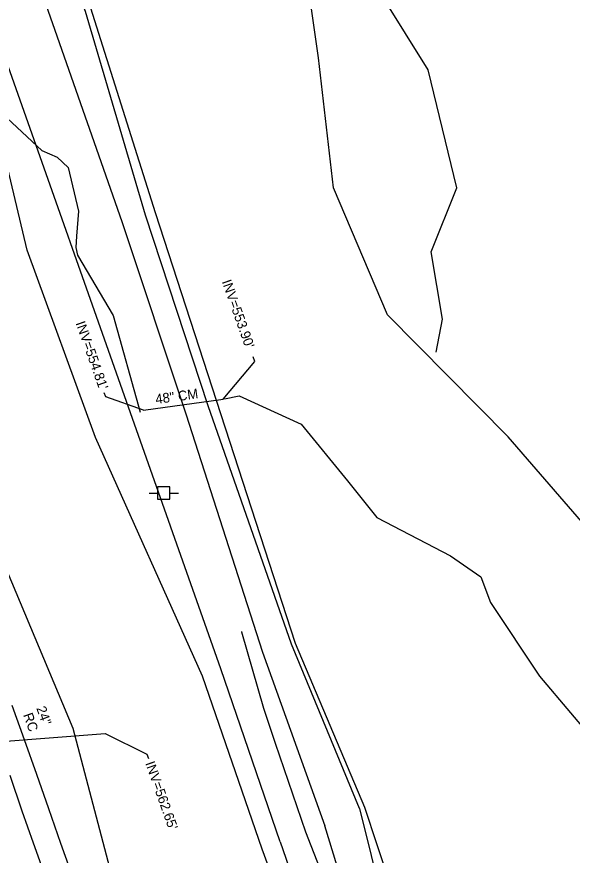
# Model space of a CAD drawing. Extents: x 2004847 to 2009016, y 1134161 to 1140101.
# Drawn here: x 2006180 to 2006407.8, y 1136539.1 to 1136883.1 of the extents above; entities that cross this region are included whole.
import ezdxf

# ---------------------------------------------------------------- set-up
doc = ezdxf.new("R2010")
doc.units = 0
for name, color, linetype in [('RD_EX_DR_Inlet_txCode', 7, 'Continuous'), ('RD_EX_DR_Pipe', 7, 'Continuous'), ('RD_EX_DR_Pipe_txCode', 7, 'Continuous'), ('RD_EX_Driveway', 7, 'Continuous'), ('RD_EX_Fence_Other', 7, 'Continuous'), ('RD_EX_H2O', 7, 'Continuous'), ('RD_EX_Pavement_Markings', 7, 'Continuous'), ('RD_EX_Road', 7, 'Continuous'), ('RD_EX_UT', 7, 'Continuous'), ('RD_EX_VEG', 7, 'Continuous')]:
    doc.layers.add(name, color=color, linetype=linetype)

msp = doc.modelspace()

# ---------------------------------------------------------------- linework, layer by layer
at = {"layer": 'RD_EX_DR_Inlet_txCode'}
for points in [[(2006264.61, 1136726.21), (2006277.69, 1136741.65), (2006277.01, 1136743.59)], [(2006231.98, 1136721.67), (2006216.5, 1136727.2), (2006215.91, 1136728.88)], [(2006216.19, 1136589.1), (2006233.35, 1136580.64), (2006234.01, 1136578.77)]]:
    msp.add_lwpolyline(points, dxfattribs=at)
at = {"layer": 'RD_EX_DR_Pipe'}
for p, q in [((2006231.98, 1136721.67), (2006264.61, 1136726.21)), ((2006119.44, 1136581.64), (2006216.19, 1136589.1))]:
    msp.add_line(p, q, dxfattribs=at)
at = {"layer": 'RD_EX_Driveway'}
for points in [[(2006097.58, 1137135.15), (2006098.67, 1137132.62), (2006132.37, 1137049.84), (2006160.82, 1136976.39), (2006194.69, 1136880.35), (2006223.11, 1136799.11), (2006249.3, 1136720.17), (2006280.79, 1136622.44), (2006306.37, 1136551.19)], [(2006320.55, 1136558.36), (2006292.7, 1136625.74), (2006258.44, 1136723.47), (2006232.82, 1136801.71), (2006208.23, 1136885.22), (2006171.53, 1136980.58), (2006144.2, 1137054.07), (2006109.63, 1137135.27)], [(2006320.55, 1136558.36), (2006344.22, 1136462.95), (2006367.47, 1136387.76), (2006397.5, 1136288.99), (2006440.84, 1136187.25), (2006478.74, 1136083.47), (2006518.32, 1135988.65), (2006563.43, 1135904.15)], [(2006551.41, 1135897.85), (2006505.13, 1135983.38), (2006469.38, 1136080.46), (2006429.34, 1136182.74), (2006387.99, 1136286.09), (2006354.86, 1136380.53), (2006334.03, 1136460.8), (2006306.37, 1136551.19)]]:
    msp.add_lwpolyline(points, dxfattribs=at)
at = {"layer": 'RD_EX_Fence_Other'}
for points in [[(2006288.09, 1136544.58), (2006263.66, 1136615.63), (2006139.34, 1136967.96), (2006112.64, 1137043.07), (2006085.14, 1137118.91), (2006043.88, 1137235.25)], [(2006288.09, 1136544.58), (2006318.68, 1136456.24), (2006344.96, 1136379.7), (2006379.57, 1136282.04), (2006416.49, 1136178.27), (2006490.52, 1135969.29)]]:
    msp.add_lwpolyline(points, dxfattribs=at)
at = {"layer": 'RD_EX_H2O'}
for points in [[(2006112.75, 1136895.16), (2006129.71, 1136884.09), (2006137.9, 1136870.17), (2006141.69, 1136861.69), (2006163.76, 1136852.86), (2006190.28, 1136828.31), (2006196.59, 1136825.58), (2006201.05, 1136821.34), (2006205.27, 1136803.37), (2006204.48, 1136793.17), (2006204.25, 1136788.49), (2006204.86, 1136785.27), (2006219.54, 1136760.55), (2006230.66, 1136720.9)], [(2006265.22, 1136726.31), (2006271.15, 1136727.64), (2006296.68, 1136716.04), (2006315.6, 1136692.72), (2006327.7, 1136677.63), (2006357.88, 1136662), (2006370.28, 1136653.37), (2006374.25, 1136642.86), (2006394.43, 1136612.6), (2006419.83, 1136582.48), (2006438.3, 1136552.85)], [(2006272.18, 1136630.95), (2006272.22, 1136630.81), (2006281.18, 1136599.43), (2006285.93, 1136585.09), (2006298.47, 1136548.7), (2006307.39, 1136525.67), (2006313.2, 1136507.7), (2006320, 1136480.19), (2006322.75, 1136478.28)]]:
    msp.add_lwpolyline(points, dxfattribs=at)
at = {"layer": 'RD_EX_Pavement_Markings'}
msp.add_lwpolyline([(2006192.13, 1136529.22), (2006186.85, 1136544.1), (2006182.24, 1136557.26), (2006177.23, 1136571.8)], dxfattribs=at)
at = {"layer": 'RD_EX_Road'}
msp.add_lwpolyline([(2006177.98, 1136600.74), (2006183.04, 1136586.57), (2006188.1, 1136572.34), (2006193.02, 1136558.23), (2006197.99, 1136544.13), (2006202.99, 1136529.93)], dxfattribs=at)
at = {"layer": 'RD_EX_UT'}
for p, q in [((2006242.76, 1136690.22), (2006237.76, 1136690.22)), ((2006237.76, 1136690.22), (2006237.76, 1136685.22)), ((2006242.76, 1136685.22), (2006242.76, 1136690.22)), ((2006234.33, 1136687.65), (2006237.8, 1136687.65)), ((2006237.76, 1136685.22), (2006242.76, 1136685.22)), ((2006242.69, 1136687.65), (2006246.33, 1136687.65))]:
    msp.add_line(p, q, dxfattribs=at)
at = {"layer": 'RD_EX_VEG'}
for points in [[(2006280.68, 1136541.58), (2006256.14, 1136612.63), (2006212.27, 1136710.57), (2006184.24, 1136787.39), (2006164.61, 1136870.02), (2006126.52, 1136962.8), (2006100.79, 1137039.92), (2006066.88, 1137123.34), (2006027.09, 1137230.77), (2006008.37, 1137303.96), (2005999.5, 1137331.93)], [(2006263.49, 1137175.75), (2006257.23, 1137174.92), (2006204.86, 1137159.98), (2006159.43, 1137147.99), (2006115.46, 1137136.44), (2006146.91, 1137055.02), (2006173.03, 1136981.39), (2006210.24, 1136886.78), (2006236.74, 1136802.8), (2006294.25, 1136626.18), (2006322.66, 1136558.8)], [(2006352, 1136745.49), (2006354.68, 1136759.03), (2006349.91, 1136786.72), (2006360.49, 1136812.94), (2006348.78, 1136861.3), (2006330.13, 1136891.28), (2006318.07, 1136951.16), (2006315.62, 1136980.77), (2006327.01, 1136998.09), (2006313.79, 1137042.47), (2006303.17, 1137086.15), (2006306.81, 1137120.39), (2006305.8, 1137159.25), (2006295.76, 1137172.68), (2006263.49, 1137175.75)], [(2006332.03, 1136760.83), (2006309.91, 1136812.99), (2006303.77, 1136866.33), (2006291.53, 1136951.43), (2006280.51, 1137017.21), (2006278.2, 1137086.13), (2006264.72, 1137167.88)], [(2006061.81, 1137035.33), (2006055.47, 1136986.65), (2006066.5, 1136947.96), (2006098.85, 1136862.24), (2006126.13, 1136771.44), (2006157.91, 1136698.56), (2006202.97, 1136591.32), (2006221.46, 1136521.07)], [(2006483.22, 1136591.89), (2006444.32, 1136638.34), (2006381.57, 1136710.72), (2006332.03, 1136760.83)], [(2006322.66, 1136558.8), (2006353.02, 1136466.99), (2006384.47, 1136394.39), (2006412, 1136295.24), (2006443.56, 1136188.55), (2006484.2, 1136085.12), (2006524.25, 1135990.06), (2006569.76, 1135908.33), (2006606.1, 1135833.79)], [(2006565.48, 1135819.09), (2006528.32, 1135891.1), (2006489.01, 1135976.52), (2006450.61, 1136073.8), (2006408.25, 1136174.58), (2006367.76, 1136276.74), (2006335.67, 1136376.41), (2006311.68, 1136456.94), (2006280.68, 1136541.58)]]:
    msp.add_lwpolyline(points, dxfattribs=at)

# ---------------------------------------------------------------- texts
at = {"layer": 'RD_EX_DR_Inlet_txCode'}
for s, p in [("INV=553.90'", (2006264.06, 1136774.47)), ("INV=554.81'", (2006204.09, 1136757.43)), ("INV=562.65'", (2006232.64, 1136576.87))]:
    msp.add_text(s, height=4, rotation=289.4494, dxfattribs=at).set_placement(p)
at = {"layer": 'RD_EX_DR_Pipe_txCode'}
for s, rotation, p in [('48" CM', 7.8829, (2006237.13, 1136724.21)), ('24"', 289.4494, (2006187.96, 1136599.46)), ('RC', 289.4494, (2006182.57, 1136596.72))]:
    msp.add_text(s, height=4, rotation=rotation, dxfattribs=at).set_placement(p)

doc.saveas('drawing.dxf')
